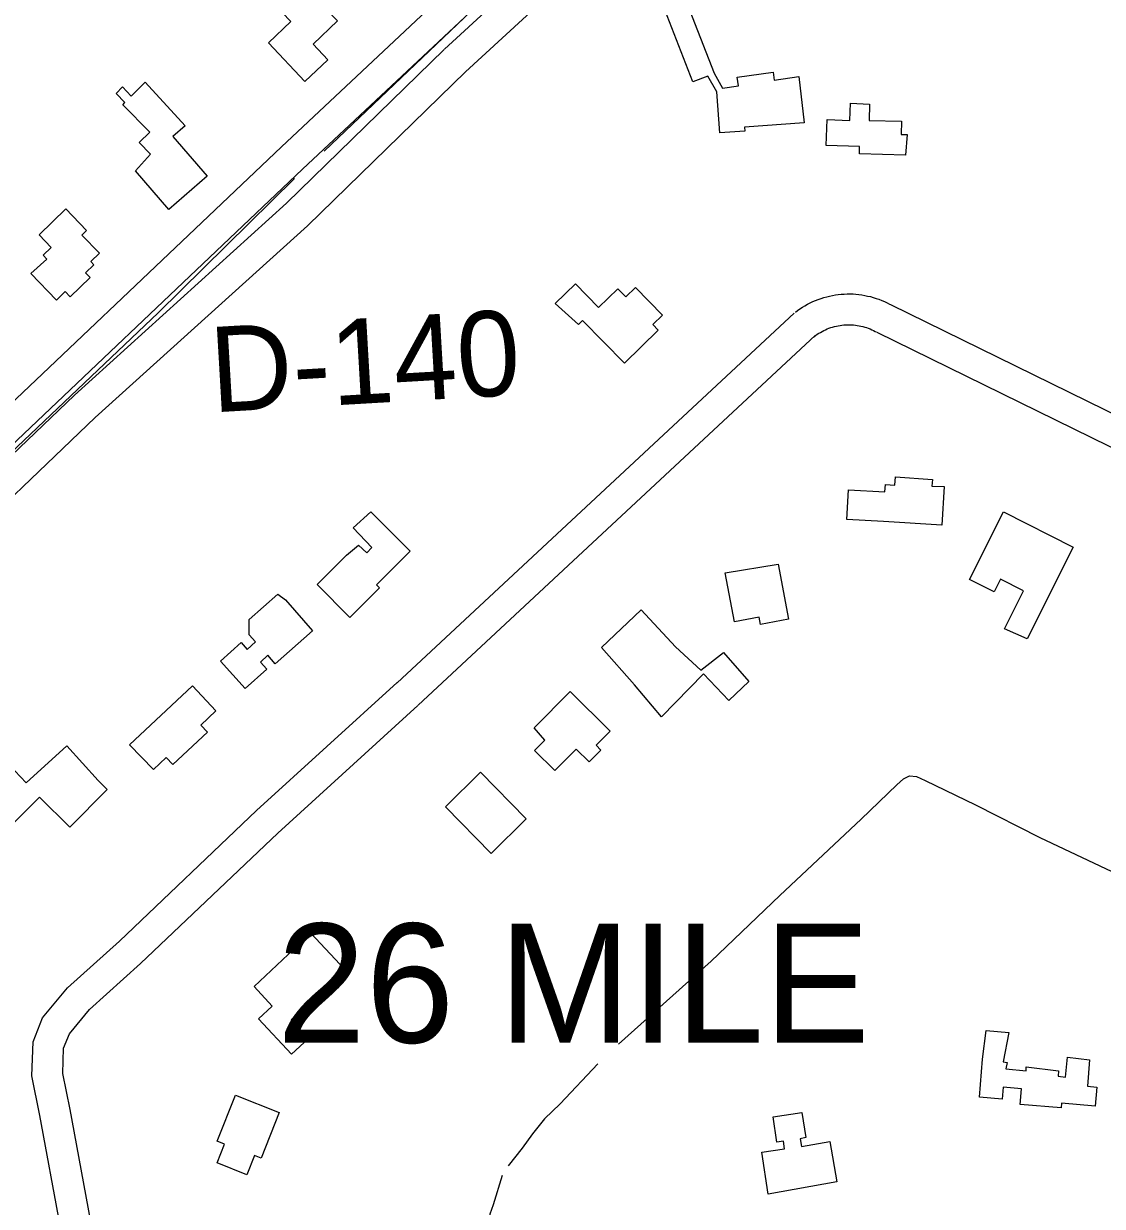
# Model space of a CAD drawing. Extents: x 3567028 to 3605064, y 510945 to 536587.
# Drawn here: x 3580452 to 3581504, y 532534 to 533685 of the extents above; entities that cross this region are included whole.
import ezdxf

# ---------------------------------------------------------------- set-up
doc = ezdxf.new("R2010")
doc.units = 0
for name, color, linetype in [('V-BLDG-OTLN', 7, 'Continuous'), ('V-RIVR-RANG-IDEN', 7, 'Continuous'), ('V-ROAD-CNTR', 7, 'Continuous'), ('V-TOPO-GNAM-IDEN', 7, 'Continuous'), ('V-TOPO-SHOR', 7, 'Continuous')]:
    doc.layers.add(name, color=color, linetype=linetype)

msp = doc.modelspace()

# ---------------------------------------------------------------- linework, layer by layer
at = {"layer": 'V-BLDG-OTLN'}
for points in [[(3580690.9, 533666.8), (3580712.7, 533687.6), (3580704.3, 533696.5), (3580725.2, 533716.1), (3580733, 533707.7), (3580736.6, 533711.1), (3580758.3, 533688.1), (3580734.4, 533665.6), (3580748.9, 533650.3), (3580726.3, 533629.1)], [(3581213, 533588.9), (3581154.9, 533584.7), (3581155.2, 533580.8), (3581130.6, 533579), (3581127.7, 533619.2), (3581119, 533634.4), (3581104.3, 533628.9), (3581074.9, 533704.7), (3581095.8, 533713.2), (3581125.1, 533637.3), (3581133.2, 533622.8), (3581149, 533624.8), (3581147.8, 533633.4), (3581182.6, 533638.3), (3581183.7, 533630.6), (3581207.8, 533634)], [(3580561.5, 533542.1), (3580576.1, 533558.5), (3580564.9, 533569.7), (3580575.3, 533579.9), (3580549, 533606.5), (3580551.1, 533608.7), (3580542.6, 533617.4), (3580548.6, 533624), (3580557.2, 533615), (3580570.7, 533628.4), (3580609.7, 533586.1), (3580597.6, 533575.5), (3580631.1, 533536.8), (3580593.9, 533504.6)], [(3581311.6, 533557.3), (3581266.7, 533558.6), (3581266.9, 533565.9), (3581234.4, 533566.8), (3581235.4, 533592.2), (3581257.4, 533591.3), (3581258.1, 533608.1), (3581276.6, 533607.2), (3581276.2, 533591.3), (3581307.7, 533590.4), (3581307.3, 533577.6), (3581313.2, 533577.4)], [(3580459.3, 533442.2), (3580475.1, 533456.2), (3580471.5, 533459.9), (3580479.3, 533467.4), (3580467.4, 533479.8), (3580493.4, 533505), (3580513.7, 533484), (3580509.1, 533479.6), (3580526.2, 533461.9), (3580517.8, 533453.7), (3580520.9, 533450.6), (3580512.8, 533442.7), (3580517.2, 533438.3), (3580497.8, 533419.4), (3580492.8, 533424.5), (3580484.4, 533416.3)], [(3580970.4, 533412.8), (3580990, 533432), (3581012.6, 533408.9), (3581031.3, 533427.3), (3581039.2, 533419.4), (3581048.6, 533428.6), (3581074.9, 533401.7), (3581065.4, 533392.5), (3581070.8, 533387), (3581037.8, 533354.7), (3580996.9, 533396.4), (3580992.9, 533392.5)], [(3581349.4, 533234.7), (3581347, 533196.9), (3581290.2, 533200.5), (3581254.5, 533202.4), (3581256.2, 533231.5), (3581291.6, 533229.5), (3581292.3, 533236.7), (3581301.2, 533236), (3581301.8, 533244.2), (3581337.9, 533241.6), (3581337.4, 533235.1)], [(3580790.8, 533210), (3580829.1, 533171.8), (3580796.3, 533138.9), (3580799.1, 533136.1), (3580770.2, 533107.2), (3580738.4, 533139.1), (3580767, 533167.8), (3580778.7, 533177.4), (3580786.7, 533170.1), (3580791.6, 533175.4), (3580773.6, 533194.4)], [(3581430.1, 533086.4), (3581408, 533096.2), (3581426.6, 533133), (3581404.1, 533144.3), (3581398, 533132.1), (3581374, 533144.2), (3581407.2, 533209.9), (3581475.2, 533175.6)], [(3581136.1, 533150.5), (3581187.5, 533159), (3581197.6, 533105.5), (3581170.3, 533100.4), (3581169, 533107.4), (3581145.1, 533102.9)], [(3580707.5, 533124.3), (3580733.9, 533094.2), (3580697.5, 533062.1), (3580690.3, 533070.3), (3580683.1, 533063.7), (3580689.3, 533056.8), (3580668.2, 533037.9), (3580644.2, 533064.6), (3580664.3, 533082.7), (3580670.3, 533076), (3580678.4, 533083.3), (3580672, 533090.3), (3580672.1, 533105.2), (3580700.2, 533129.8)], [(3581015.3, 533078), (3581054.2, 533114.4), (3581087.4, 533078.6), (3581112.4, 533055.8), (3581134.3, 533072.9), (3581159.1, 533044.9), (3581139.4, 533026.1), (3581114.9, 533052.1), (3581073.8, 533010.4), (3581047.7, 533041.5)], [(3580555.5, 532983.2), (3580617, 533040.6), (3580639.8, 533016.1), (3580625.1, 533002.3), (3580631.6, 532995.3), (3580597.9, 532963.9), (3580591.4, 532970.9), (3580578.8, 532959.1)], [(3580949.7, 532999.7), (3580984.9, 533035.1), (3581023.9, 532996.3), (3581010.3, 532982.6), (3581014.9, 532978), (3581003.4, 532966.4), (3580990.7, 532978.9), (3580969.9, 532958), (3580950.2, 532977.5), (3580960.1, 532987.5)], [(3580401.4, 532935.6), (3580415.1, 532948.5), (3580396.4, 532968.3), (3580416, 532987), (3580454.7, 532946.2), (3580494.5, 532982), (3580525, 532948.2), (3580533.6, 532939.6), (3580497.4, 532902.9), (3580467.8, 532932.2), (3580436.7, 532900.8)], [(3580863.5, 532922.8), (3580897.4, 532956.3), (3580942.2, 532911), (3580907.9, 532877.1)], [(3580677.1, 532747.8), (3580732.2, 532799.6), (3580765.4, 532764.3), (3580713.1, 532715.1), (3580729.9, 532697.2), (3580713.5, 532681.8), (3580681.2, 532716.1), (3580694.4, 532728.5)], [(3581491, 532676.4), (3581488.9, 532650.5), (3581498, 532649.8), (3581496.5, 532631.3), (3581463.8, 532634), (3581463.4, 532629.4), (3581423.3, 532632.8), (3581424.6, 532648), (3581406.9, 532649.5), (3581405.9, 532638), (3581383.7, 532639.8), (3581386.8, 532677), (3581390.3, 532704.9), (3581412.3, 532702.8), (3581406.7, 532674.3), (3581410.6, 532673.6), (3581409.6, 532667.5), (3581429.1, 532665.6), (3581429.1, 532669.3), (3581460.7, 532665.6), (3581460.4, 532660.5), (3581467.5, 532659.5), (3581469.5, 532678.9)], [(3580658.8, 532642), (3580701.4, 532624.9), (3580683.9, 532580.5), (3580677.2, 532583.1), (3580669.8, 532564.4), (3580641, 532575.8), (3580648.2, 532594.1), (3580641, 532596.9)], [(3581177.7, 532545.6), (3581171.7, 532586.4), (3581193.9, 532589.7), (3581192.8, 532597), (3581186.3, 532596), (3581182.6, 532620.7), (3581210.7, 532624.9), (3581214.4, 532600.5), (3581209, 532599.4), (3581210.3, 532591.9), (3581238, 532596.7), (3581244.9, 532557.3)]]:
    msp.add_lwpolyline(points, close=True, dxfattribs=at)
at = {"layer": 'V-ROAD-CNTR'}
for points in [[(3581262.6, 534027.9), (3580862.5, 533660.6)], [(3581283.4, 534006.3), (3580882.8, 533638.5)], [(3579680.8, 532623.1), (3579821.1, 532732.4), (3580094.4, 532987), (3580360.6, 533240.2), (3580703.5, 533565.4), (3580907.7, 533757)], [(3579699.3, 532599.4), (3579840.6, 532709.5), (3580114.9, 532965.2), (3580381.2, 533218.5), (3580724.1, 533543.6), (3580928.2, 533735.1)], [(3579691.7, 532566.9), (3579754, 532619.6), (3579967.8, 532818.7), (3580203, 533038.1), (3580501.8, 533323.8), (3580708.6, 533510.6), (3580862.2, 533660.3)], [(3579711, 532544), (3579774, 532597.2), (3579988.3, 532796.7), (3580223.6, 533016.3), (3580522.2, 533301.8), (3580729.1, 533488.7), (3580883.1, 533638.8)], [(3581204.4, 533404.6), (3581206.5, 533406.1), (3581208.8, 533407.8), (3581211.2, 533409.3), (3581213.7, 533410.8), (3581216.2, 533412.2), (3581218.8, 533413.5), (3581221.4, 533414.8), (3581224, 533415.9), (3581226.7, 533416.9), (3581229.4, 533417.9), (3581232.2, 533418.8), (3581234.9, 533419.5), (3581237.7, 533420.2), (3581240.5, 533420.8), (3581243.4, 533421.3), (3581246.2, 533421.7), (3581249.1, 533422), (3581251.9, 533422.1), (3581254.8, 533422.2), (3581257.7, 533422.3), (3581260.6, 533422.2), (3581263.4, 533422), (3581266.3, 533421.7), (3581269.1, 533421.3), (3581272, 533420.8), (3581274.8, 533420.2), (3581277.6, 533419.6), (3581280.3, 533418.8), (3581283.1, 533417.9), (3581285.8, 533417), (3581288.5, 533416), (3581291.1, 533414.8), (3581293.7, 533413.6), (3581296.2, 533412.3), (3581297.6, 533411.6)], [(3580816.2, 533043.6), (3581203.2, 533403.5)], [(3581297, 533411.9), (3581697.5, 533215.6), (3582229.7, 532954), (3582279.8, 532925.9), (3582603, 532766.9), (3582752.1, 532695)], [(3581222.4, 533380.5), (3581224.1, 533381.8), (3581225.6, 533382.9), (3581227.1, 533383.9), (3581228.7, 533384.8), (3581230.4, 533385.8), (3581232, 533386.6), (3581233.7, 533387.4), (3581235.4, 533388.1), (3581237.1, 533388.8), (3581238.9, 533389.4), (3581240.7, 533390), (3581242.5, 533390.5), (3581244.3, 533390.9), (3581246.1, 533391.3), (3581247.9, 533391.6), (3581249.8, 533391.9), (3581251.6, 533392.1), (3581253.5, 533392.2), (3581255.3, 533392.2), (3581257.2, 533392.3), (3581259.1, 533392.2), (3581260.9, 533392.1), (3581262.8, 533391.9), (3581264.6, 533391.6), (3581266.5, 533391.3), (3581268.3, 533390.9), (3581270.1, 533390.5), (3581271.9, 533390), (3581273.7, 533389.5), (3581275.4, 533388.8), (3581277.1, 533388.2), (3581278.9, 533387.4), (3581280.5, 533386.7), (3581282.2, 533385.8), (3581283.3, 533385.2)], [(3580836.7, 533021.6), (3581223.6, 533381.6)], [(3581283.8, 533384.9), (3581684.3, 533188.7), (3582215.7, 532927.5), (3582265.8, 532899.3), (3582589.9, 532739.9), (3582738.8, 532668.1)], [(3580865.5, 530783.1), (3580815.2, 530935.4), (3580764.4, 531067.9), (3580740.5, 531145), (3580730, 531203.7), (3580715.8, 531294.8), (3580662.4, 531579.2), (3580634.6, 531736.1), (3580596.4, 531924.1), (3580564.4, 532106.4), (3580521, 532342.3), (3580488, 532515), (3580468.3, 532622.1), (3580460.5, 532660.6), (3580461.5, 532693.7), (3580470.8, 532717.2), (3580495, 532746.3), (3580545.9, 532792), (3580679.4, 532919.1), (3580816.4, 533043.7)], [(3580592.8, 532117.9), (3580550.5, 532347.8), (3580517.4, 532520.6), (3580497.7, 532627.8), (3580490.6, 532663.1), (3580491.3, 532687.6), (3580496.9, 532701.7), (3580516.7, 532725.4), (3580566.3, 532770), (3580699.9, 532897.1), (3580836.6, 533021.5)]]:
    msp.add_lwpolyline(points, dxfattribs=at)
at = {"layer": 'V-TOPO-SHOR'}
for p, q in [((3580745.2, 533561.2), (3580963.2, 533769.1)), ((3581122.2, 532772.4), (3581031.9, 532691.4))]:
    msp.add_line(p, q, dxfattribs=at)
for points in [[(3580248.7, 533089.2), (3580393.6, 533223.7), (3580583.5, 533403.7), (3580716.2, 533534.6)], [(3581122.2, 532772.4), (3581189.1, 532836.3), (3581268.4, 532910.8), (3581303.1, 532944.1), (3581309.8, 532950), (3581315.5, 532952.8), (3581322.3, 532952.2), (3581330.7, 532948.4), (3581379.8, 532924.6), (3581442.5, 532892.9), (3581536.2, 532848.6), (3581595.3, 532818), (3581699.1, 532766.2)], [(3581012, 532672.5), (3580975.1, 532633.4), (3580959.8, 532618.9), (3580948.2, 532604.3), (3580938.1, 532590.1), (3580924.5, 532572.9)], [(3580918.8, 532563.6), (3580910, 532535.1), (3580906.8, 532526.1), (3580906.2, 532519.3), (3580925.7, 532404.8), (3580948.4, 532293.6), (3580961, 532214.3)]]:
    msp.add_lwpolyline(points, dxfattribs=at)

# ---------------------------------------------------------------- texts
at = {"layer": 'V-RIVR-RANG-IDEN'}
msp.add_text('D-140', height=83, rotation=3.3303, dxfattribs=at).set_placement((3580636.4, 533306.8))
at = {"layer": 'V-TOPO-GNAM-IDEN'}
msp.add_text('26 MILE', height=116, dxfattribs=at).set_placement((3580699.4, 532693))

doc.saveas('drawing.dxf')
